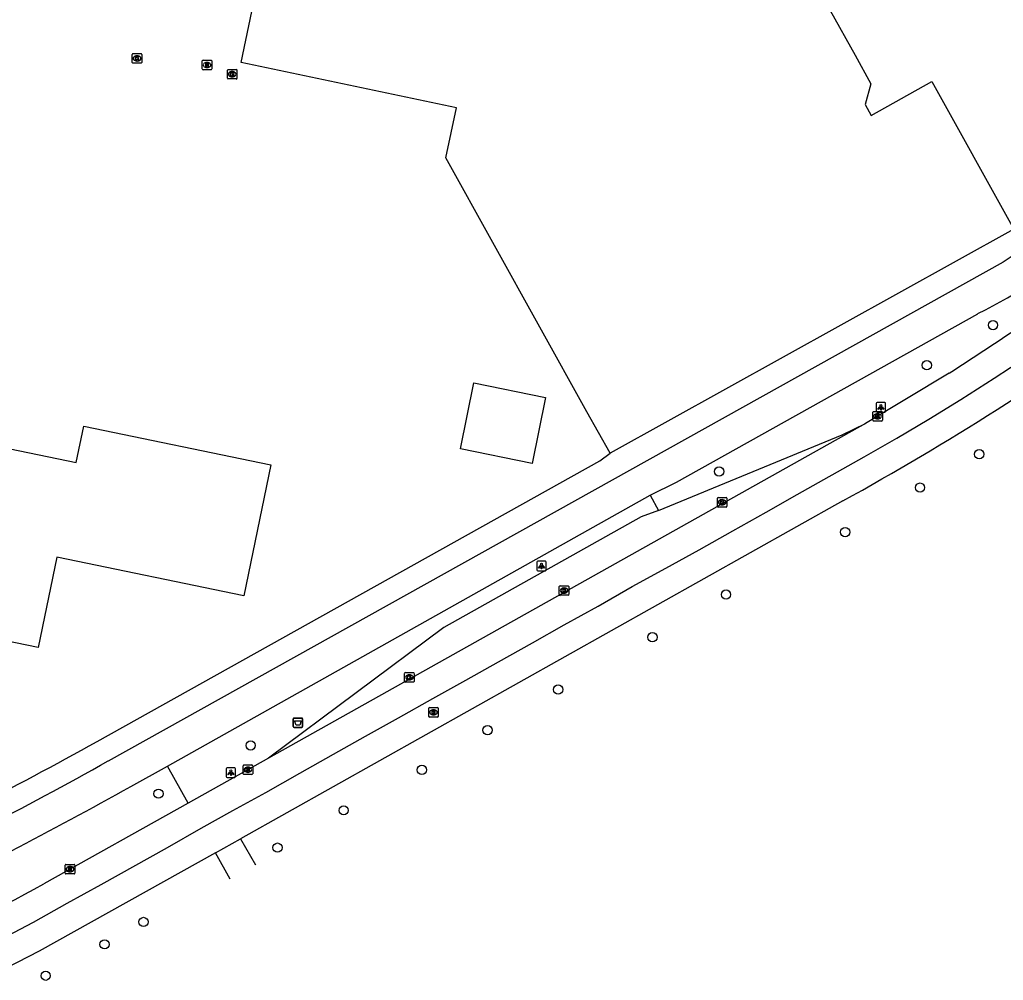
# Model space of a CAD drawing. Extents: x 157692 to 159670, y 381454 to 383289.
# Drawn here: x 159027.6 to 159131.4, y 382094.4 to 382195.7 of the extents above; entities that cross this region are included whole.
import ezdxf

# ---------------------------------------------------------------- set-up
doc = ezdxf.new("R2010")
doc.units = 0
for name, color, linetype in [('IMGEO_Afvalbak', 7, 'Continuous'), ('IMGEO_Boom', 7, 'Continuous'), ('IMGEO_Fietspad_gesloten', 7, 'Continuous'), ('IMGEO_Kolk', 7, 'Continuous'), ('IMGEO_Lichtpunt', 7, 'Continuous'), ('IMGEO_OVBaan_gesloten', 7, 'Continuous'), ('IMGEO_Pand', 7, 'Continuous'), ('IMGEO_Rijbaan_regionaal_open', 7, 'Continuous'), ('IMGEO_Rioolput', 7, 'Continuous'), ('IMGEO_Voetpad_open', 7, 'Continuous')]:
    doc.layers.add(name, color=color, linetype=linetype)

msp = doc.modelspace()

# ---------------------------------------------------------------- linework, layer by layer
at = {"layer": 'IMGEO_Afvalbak'}
for p, q in [((159056.49, 382121.19), (159056.49, 382121.99)), ((159056.49, 382121.99), (159056.49, 382121.19)), ((159056.59, 382122.09), (159057.38, 382122.09)), ((159057.38, 382122.09), (159056.59, 382122.09)), ((159057.48, 382121.99), (159057.48, 382121.19)), ((159057.48, 382121.19), (159057.48, 382121.99)), ((159057.38, 382121.09), (159056.59, 382121.09)), ((159056.59, 382121.09), (159057.38, 382121.09))]:
    msp.add_line(p, q, dxfattribs=at)
msp.add_lwpolyline([(159056.63, 382121.8), (159057.34, 382121.8), (159057.19, 382121.33), (159056.78, 382121.33), (159056.63, 382121.8)], dxfattribs=at)
for centre, start, end in [((159056.59, 382121.99), 90, 180), ((159056.59, 382121.99), 90, 180), ((159057.38, 382121.99), 0, 90), ((159057.38, 382121.99), 360, 90), ((159056.59, 382121.19), 180, 270), ((159056.59, 382121.19), 180, 270), ((159057.38, 382121.19), 270, 0), ((159057.38, 382121.19), 270, 0)]:
    msp.add_arc(centre, 0.1, start, end, dxfattribs=at)
at = {"layer": 'IMGEO_Boom'}
for centre in [(159130.32, 382163.53), (159123.34, 382159.3), (159128.87, 382149.91), (159101.42, 382148.09), (159122.62, 382146.39), (159114.72, 382141.7), (159102.15, 382135.11), (159094.39, 382130.61), (159084.44, 382125.09), (159076.99, 382120.81), (159052, 382119.2), (159070.06, 382116.62), (159042.27, 382114.11), (159061.81, 382112.35), (159054.83, 382108.42), (159040.69, 382100.58), (159036.58, 382098.22), (159030.37, 382094.91)]:
    msp.add_circle(centre, 0.489, dxfattribs=at)
at = {"layer": 'IMGEO_Fietspad_gesloten'}
for points in [[(159036.98, 382117.57), (159131.41, 382170.21)], [(159094.14, 382145.6), (159096.91, 382146.96), (159128.73, 382164.73)], [(159043.21, 382117.01), (159094.14, 382145.6)], [(159039.36, 382114.86), (159043.21, 382117.01)]]:
    msp.add_lwpolyline(points, dxfattribs=at)
for centre, radius, start, end in [((159105.23, 382210.49), 48.04, 303.0211, 312.5821), ((159106.78, 382209.62), 49.96, 296.0513, 312.3793), ((158805, 382532.81), 475.65, 295.5196, 299.1901), ((158767.98, 382602.98), 558.48, 296.1237, 299.0729)]:
    msp.add_arc(centre, radius, start, end, dxfattribs=at)
at = {"layer": 'IMGEO_Kolk'}
for p, q in [((159039.51, 382191.23), (159039.51, 382192.08)), ((159039.58, 382192.16), (159040.43, 382192.16)), ((159039.99, 382191.94), (159040.02, 382191.94)), ((159040.51, 382192.08), (159040.51, 382191.23)), ((159040.43, 382191.16), (159039.58, 382191.16)), ((159040.02, 382191.38), (159039.99, 382191.38)), ((159049.55, 382189.56), (159049.55, 382190.41)), ((159049.63, 382190.49), (159050.48, 382190.49)), ((159050.04, 382190.27), (159050.07, 382190.27)), ((159050.55, 382190.41), (159050.55, 382189.56)), ((159050.48, 382189.49), (159049.63, 382189.49)), ((159050.06, 382189.71), (159050.04, 382189.71)), ((159117.65, 382153.49), (159117.65, 382154.34)), ((159117.72, 382154.41), (159118.57, 382154.41)), ((159118.57, 382153.41), (159117.72, 382153.41)), ((159118.16, 382153.63), (159118.13, 382153.63)), ((159118.14, 382154.19), (159118.16, 382154.19)), ((159118.65, 382154.34), (159118.65, 382153.49)), ((159101.25, 382144.42), (159101.25, 382145.27)), ((159101.32, 382145.34), (159102.18, 382145.34)), ((159101.74, 382145.12), (159101.76, 382145.12)), ((159102.25, 382145.27), (159102.25, 382144.42)), ((159102.18, 382144.34), (159101.32, 382144.34)), ((159101.76, 382144.56), (159101.73, 382144.56)), ((159084.56, 382135.1), (159084.56, 382135.95)), ((159084.64, 382136.03), (159085.49, 382136.03)), ((159085.05, 382135.81), (159085.08, 382135.81)), ((159085.56, 382135.95), (159085.56, 382135.1)), ((159085.49, 382135.03), (159084.64, 382135.03)), ((159085.07, 382135.25), (159085.05, 382135.25)), ((159068.24, 382125.95), (159068.24, 382126.8)), ((159068.31, 382126.88), (159069.17, 382126.88)), ((159068.73, 382126.66), (159068.75, 382126.66)), ((159069.24, 382126.8), (159069.24, 382125.95)), ((159069.17, 382125.88), (159068.31, 382125.88)), ((159068.75, 382126.1), (159068.73, 382126.1)), ((159051.28, 382117.14), (159052.14, 382117.14)), ((159051.21, 382116.21), (159051.21, 382117.06)), ((159052.14, 382116.14), (159051.28, 382116.14)), ((159051.72, 382116.36), (159051.69, 382116.36)), ((159051.7, 382116.92), (159051.72, 382116.92)), ((159052.21, 382117.06), (159052.21, 382116.21)), ((159032.44, 382105.72), (159032.44, 382106.57)), ((159032.51, 382106.65), (159033.36, 382106.65)), ((159032.92, 382106.43), (159032.95, 382106.43)), ((159032.95, 382105.87), (159032.92, 382105.87)), ((159033.44, 382106.57), (159033.44, 382105.72)), ((159033.36, 382105.65), (159032.51, 382105.65))]:
    msp.add_line(p, q, dxfattribs=at)
for points in [[(159039.51, 382191.23), (159039.51, 382192.08)], [(159039.58, 382192.16), (159040.43, 382192.16)], [(159039.83, 382191.86), (159039.95, 382191.86), (159039.95, 382191.71), (159040.08, 382191.86), (159040.24, 382191.86), (159040.1, 382191.71), (159040.25, 382191.46), (159040.1, 382191.46), (159040.01, 382191.62), (159039.95, 382191.55), (159039.95, 382191.46), (159039.83, 382191.46), (159039.83, 382191.86)], [(159040.51, 382192.08), (159040.51, 382191.23)], [(159040.43, 382191.16), (159039.58, 382191.16)], [(159049.55, 382189.56), (159049.55, 382190.41)], [(159049.63, 382190.49), (159050.48, 382190.49)], [(159049.87, 382190.19), (159050, 382190.19), (159050, 382190.03), (159050.13, 382190.19), (159050.29, 382190.19), (159050.14, 382190.04), (159050.3, 382189.79), (159050.14, 382189.79), (159050.06, 382189.95), (159050, 382189.88), (159050, 382189.79), (159049.87, 382189.79), (159049.87, 382190.19)], [(159050.55, 382190.41), (159050.55, 382189.56)], [(159050.48, 382189.49), (159049.63, 382189.49)], [(159117.65, 382153.49), (159117.65, 382154.34)], [(159117.72, 382154.41), (159118.57, 382154.41)], [(159118.57, 382153.41), (159117.72, 382153.41)], [(159117.97, 382154.11), (159118.09, 382154.11), (159118.09, 382153.96), (159118.22, 382154.11), (159118.39, 382154.11), (159118.24, 382153.96), (159118.39, 382153.71), (159118.24, 382153.71), (159118.16, 382153.88), (159118.09, 382153.81), (159118.09, 382153.71), (159117.97, 382153.71), (159117.97, 382154.11)], [(159118.65, 382154.34), (159118.65, 382153.49)], [(159101.25, 382144.42), (159101.25, 382145.27)], [(159101.32, 382145.34), (159102.18, 382145.34)], [(159102.25, 382145.27), (159102.25, 382144.42)], [(159102.18, 382144.34), (159101.32, 382144.34)], [(159101.57, 382145.04), (159101.69, 382145.04), (159101.69, 382144.89), (159101.82, 382145.04), (159101.99, 382145.04), (159101.84, 382144.89), (159101.99, 382144.64), (159101.84, 382144.64), (159101.76, 382144.81), (159101.69, 382144.74), (159101.69, 382144.64), (159101.57, 382144.64), (159101.57, 382145.04)], [(159084.56, 382135.1), (159084.56, 382135.95)], [(159084.64, 382136.03), (159085.49, 382136.03)], [(159085.56, 382135.95), (159085.56, 382135.1)], [(159085.49, 382135.03), (159084.64, 382135.03)], [(159084.88, 382135.73), (159085.01, 382135.73), (159085.01, 382135.57), (159085.14, 382135.73), (159085.3, 382135.73), (159085.16, 382135.58), (159085.31, 382135.33), (159085.16, 382135.33), (159085.07, 382135.49), (159085.01, 382135.42), (159085.01, 382135.33), (159084.88, 382135.33), (159084.88, 382135.73)], [(159068.24, 382125.95), (159068.24, 382126.8)], [(159068.31, 382126.88), (159069.17, 382126.88)], [(159068.56, 382126.58), (159068.68, 382126.58), (159068.68, 382126.42), (159068.81, 382126.58), (159068.98, 382126.58), (159068.83, 382126.43), (159068.98, 382126.18), (159068.83, 382126.18), (159068.75, 382126.34), (159068.68, 382126.27), (159068.68, 382126.18), (159068.56, 382126.18), (159068.56, 382126.58)], [(159069.24, 382126.8), (159069.24, 382125.95)], [(159069.17, 382125.88), (159068.31, 382125.88)], [(159051.28, 382117.14), (159052.14, 382117.14)], [(159051.21, 382116.21), (159051.21, 382117.06)], [(159052.14, 382116.14), (159051.28, 382116.14)], [(159051.53, 382116.84), (159051.65, 382116.84), (159051.65, 382116.69), (159051.78, 382116.84), (159051.95, 382116.84), (159051.8, 382116.69), (159051.95, 382116.44), (159051.8, 382116.44), (159051.72, 382116.6), (159051.65, 382116.54), (159051.65, 382116.44), (159051.53, 382116.44), (159051.53, 382116.84)], [(159052.21, 382117.06), (159052.21, 382116.21)], [(159032.44, 382105.72), (159032.44, 382106.57)], [(159032.51, 382106.65), (159033.36, 382106.65)], [(159032.76, 382106.35), (159032.88, 382106.35), (159032.88, 382106.2), (159033.01, 382106.35), (159033.17, 382106.35), (159033.03, 382106.2), (159033.18, 382105.95), (159033.03, 382105.95), (159032.94, 382106.11), (159032.88, 382106.05), (159032.88, 382105.95), (159032.76, 382105.95), (159032.76, 382106.35)], [(159033.44, 382106.57), (159033.44, 382105.72)], [(159033.36, 382105.65), (159032.51, 382105.65)]]:
    msp.add_lwpolyline(points, dxfattribs=at)
for centre, start, end in [((159039.58, 382192.08), 91.552, 178.448), ((159039.58, 382192.08), 91.552, 178.448), ((159040.43, 382192.08), 1.552, 88.448), ((159040.43, 382192.08), 1.552, 88.448), ((159039.58, 382191.23), 181.552, 268.448), ((159039.58, 382191.23), 181.552, 268.448), ((159040.43, 382191.23), 271.552, 358.448), ((159040.43, 382191.23), 271.552, 358.448), ((159049.63, 382190.41), 91.552, 178.448), ((159049.63, 382190.41), 91.552, 178.448), ((159050.48, 382190.41), 1.552, 88.448), ((159050.48, 382190.41), 1.552, 88.448), ((159049.63, 382189.56), 181.552, 268.448), ((159049.63, 382189.56), 181.552, 268.448), ((159050.48, 382189.56), 271.552, 358.448), ((159050.48, 382189.56), 271.552, 358.448), ((159117.72, 382154.34), 91.552, 178.448), ((159117.72, 382154.34), 91.552, 178.448), ((159117.72, 382153.49), 181.552, 268.448), ((159117.72, 382153.49), 181.552, 268.448), ((159118.57, 382154.34), 1.552, 88.448), ((159118.57, 382154.34), 1.552, 88.448), ((159118.57, 382153.49), 271.552, 358.448), ((159118.57, 382153.49), 271.552, 358.448), ((159101.32, 382145.27), 91.552, 178.448), ((159101.32, 382145.27), 91.552, 178.448), ((159102.17, 382145.27), 1.552, 88.448), ((159102.17, 382145.27), 1.552, 88.448), ((159101.32, 382144.42), 181.552, 268.448), ((159101.32, 382144.42), 181.552, 268.448), ((159102.17, 382144.42), 271.552, 358.448), ((159102.17, 382144.42), 271.552, 358.448), ((159084.64, 382135.95), 91.552, 178.448), ((159084.64, 382135.95), 91.552, 178.448), ((159085.49, 382135.95), 1.552, 88.448), ((159085.49, 382135.95), 1.552, 88.448), ((159084.64, 382135.1), 181.552, 268.448), ((159084.64, 382135.1), 181.552, 268.448), ((159085.49, 382135.1), 271.552, 358.448), ((159085.49, 382135.1), 271.552, 358.448), ((159068.32, 382126.8), 91.552, 178.448), ((159068.32, 382126.8), 91.552, 178.448), ((159069.16, 382126.8), 1.552, 88.448), ((159069.16, 382126.8), 1.552, 88.448), ((159068.32, 382125.95), 181.552, 268.448), ((159068.32, 382125.95), 181.552, 268.448), ((159069.16, 382125.95), 271.552, 358.448), ((159069.16, 382125.95), 271.552, 358.448), ((159051.29, 382117.06), 91.552, 178.448), ((159051.29, 382117.06), 91.552, 178.448), ((159052.13, 382117.06), 1.552, 88.448), ((159052.13, 382117.06), 1.552, 88.448), ((159051.29, 382116.21), 181.552, 268.448), ((159051.29, 382116.21), 181.552, 268.448), ((159052.13, 382116.21), 271.552, 358.448), ((159052.13, 382116.21), 271.552, 358.448), ((159032.51, 382106.57), 91.552, 178.448), ((159032.51, 382106.57), 91.552, 178.448), ((159032.51, 382105.72), 181.552, 268.448), ((159032.51, 382105.72), 181.552, 268.448), ((159033.36, 382106.57), 1.552, 88.448), ((159033.36, 382106.57), 1.552, 88.448), ((159033.36, 382105.72), 271.552, 358.448), ((159033.36, 382105.72), 271.552, 358.448)]:
    msp.add_arc(centre, 0.0765, start, end, dxfattribs=at)
for centre, major_axis, ratio, start_param, end_param in [((159039.99, 382191.66), (-0.387, 0.002), 0.722429, 4.712389, 7.853982), ((159040.02, 382191.66), (-0.39, 0.002), 0.717154, 1.570796, 4.712389), ((159050.04, 382189.99), (-0.387, 0.002), 0.722429, 4.712389, 7.853982), ((159050.06, 382189.99), (-0.39, 0.002), 0.717154, 1.570796, 4.712389), ((159118.13, 382153.91), (-0.387, 0.002), 0.722429, 4.712389, 7.853982), ((159118.16, 382153.91), (-0.39, 0.002), 0.717154, 1.570796, 4.712389), ((159101.74, 382144.84), (-0.387, 0.002), 0.722429, 4.712389, 7.853982), ((159101.76, 382144.84), (-0.39, 0.002), 0.717154, 1.570796, 4.712389), ((159085.05, 382135.53), (-0.387, 0.002), 0.722429, 4.712389, 7.853982), ((159085.07, 382135.53), (-0.39, 0.002), 0.717154, 1.570796, 4.712389), ((159068.73, 382126.38), (-0.387, 0.002), 0.722429, 4.712389, 7.853982), ((159068.75, 382126.38), (-0.39, 0.002), 0.717154, 1.570796, 4.712389), ((159051.7, 382116.64), (-0.387, 0.002), 0.722429, 4.712389, 7.853982), ((159051.72, 382116.64), (-0.39, 0.002), 0.717154, 1.570796, 4.712389), ((159032.92, 382106.15), (-0.387, 0.002), 0.722429, 4.712389, 7.853982), ((159032.95, 382106.15), (-0.39, 0.002), 0.717154, 1.570796, 4.712389)]:
    msp.add_ellipse(centre, major_axis=major_axis, ratio=ratio, start_param=start_param, end_param=end_param, dxfattribs=at)
at = {"layer": 'IMGEO_Lichtpunt'}
for p, q in [((159118, 382155.26), (159118, 382154.45)), ((159118, 382155.26), (159118, 382154.45)), ((159118.9, 382155.35), (159118.09, 382155.35)), ((159118.9, 382155.35), (159118.09, 382155.35)), ((159118.99, 382154.45), (159118.99, 382155.26)), ((159118.99, 382154.45), (159118.99, 382155.26)), ((159118.09, 382154.35), (159118.9, 382154.35)), ((159118.09, 382154.35), (159118.9, 382154.35)), ((159082.19, 382138.53), (159082.19, 382137.72)), ((159082.19, 382138.53), (159082.19, 382137.72)), ((159083.09, 382138.62), (159082.28, 382138.62)), ((159083.09, 382138.62), (159082.28, 382138.62)), ((159083.19, 382137.72), (159083.19, 382138.53)), ((159083.19, 382137.72), (159083.19, 382138.53)), ((159082.28, 382137.62), (159083.09, 382137.62)), ((159082.28, 382137.62), (159083.09, 382137.62)), ((159049.41, 382116.73), (159049.41, 382115.92)), ((159049.41, 382116.73), (159049.41, 382115.92)), ((159050.31, 382116.83), (159049.51, 382116.83)), ((159050.31, 382116.83), (159049.51, 382116.83)), ((159050.41, 382115.92), (159050.41, 382116.73)), ((159050.41, 382115.92), (159050.41, 382116.73)), ((159049.51, 382115.83), (159050.31, 382115.83)), ((159049.51, 382115.83), (159050.31, 382115.83))]:
    msp.add_line(p, q, dxfattribs=at)
for points in [[(159118.37, 382154.92), (159118.41, 382154.89), (159118.22, 382154.63), (159118.18, 382154.66), (159118.37, 382154.92)], [(159118.47, 382154.87), (159118.52, 382154.87), (159118.52, 382154.55), (159118.47, 382154.55), (159118.47, 382154.87)], [(159118.58, 382154.89), (159118.62, 382154.92), (159118.81, 382154.66), (159118.77, 382154.63), (159118.58, 382154.89)], [(159082.56, 382138.19), (159082.6, 382138.16), (159082.41, 382137.9), (159082.38, 382137.93), (159082.56, 382138.19)], [(159082.66, 382138.14), (159082.71, 382138.14), (159082.71, 382137.82), (159082.66, 382137.82), (159082.66, 382138.14)], [(159082.77, 382138.16), (159082.81, 382138.19), (159083, 382137.93), (159082.96, 382137.9), (159082.77, 382138.16)], [(159049.79, 382116.39), (159049.82, 382116.37), (159049.64, 382116.1), (159049.6, 382116.13), (159049.79, 382116.39)], [(159049.89, 382116.35), (159049.93, 382116.35), (159049.93, 382116.02), (159049.89, 382116.02), (159049.89, 382116.35)], [(159050, 382116.37), (159050.04, 382116.39), (159050.22, 382116.13), (159050.18, 382116.1), (159050, 382116.37)]]:
    msp.add_lwpolyline(points, dxfattribs=at)
for centre in [(159118.5, 382155.05), (159082.69, 382138.32), (159049.91, 382116.53)]:
    msp.add_circle(centre, 0.0994, dxfattribs=at)
for centre, start, end in [((159118.09, 382155.26), 90, 180), ((159118.09, 382155.26), 90, 180), ((159118.09, 382154.45), 180, 270), ((159118.09, 382154.45), 180, 270), ((159118.9, 382155.26), 0, 90), ((159118.9, 382155.26), 0, 90), ((159118.9, 382154.45), 270, 0), ((159118.9, 382154.45), 270, 360), ((159082.28, 382138.53), 90, 180), ((159082.28, 382138.53), 90, 180), ((159083.09, 382138.53), 0, 90), ((159083.09, 382138.53), 0, 90), ((159082.28, 382137.72), 180, 270), ((159082.28, 382137.72), 180, 270), ((159083.09, 382137.72), 270, 0), ((159083.09, 382137.72), 270, 360), ((159049.51, 382116.73), 90, 180), ((159049.51, 382116.73), 90, 180), ((159050.31, 382116.73), 0, 90), ((159050.31, 382116.73), 0, 90), ((159049.51, 382115.92), 180, 270), ((159049.51, 382115.92), 180, 270), ((159050.31, 382115.92), 270, 0), ((159050.31, 382115.92), 270, 360)]:
    msp.add_arc(centre, 0.0946, start, end, dxfattribs=at)
at = {"layer": 'IMGEO_OVBaan_gesloten'}
for points in [[(159116.88, 382153.15), (159053.89, 382117.86)], [(159095.03, 382143.96), (159114.41, 382151.97), (159116.88, 382153.15)], [(159095.03, 382143.96), (159093.21, 382143.31), (159072.39, 382131.63), (159053.89, 382117.86)]]:
    msp.add_lwpolyline(points, dxfattribs=at)
at = {"layer": 'IMGEO_Pand'}
for points in [[(159089.91, 382150.02), (159087.48, 382154.39), (159072.6, 382181.17), (159073.71, 382186.46), (159051, 382191.21), (159055.69, 382213.8)], [(159110.5, 382201.46), (159115.76, 382191.99), (159117.44, 382188.98), (159116.83, 382186.79), (159117.46, 382185.64), (159123.88, 382189.21), (159132.52, 382173.66)], [(159132.52, 382173.66), (159089.91, 382150.02)], [(158965.85, 382159.25), (158971.11, 382158.16), (158971.6, 382160.48), (158973.68, 382160.05), (158973.95, 382161.39), (159033.59, 382149.04), (159034.39, 382152.88), (159054.14, 382148.79), (159051.28, 382134.98), (159031.55, 382139.07), (159029.58, 382129.54), (158981.88, 382139.33), (158977.37, 382117.56), (158976.44, 382117.75), (158975.15, 382111.51), (158957.68, 382115.11), (158958.97, 382121.34), (158958.04, 382121.53), (158962.72, 382144.15), (158964.54, 382143.78), (158964.95, 382145.74), (158963.13, 382146.12), (158965.85, 382159.25)], [(159075.54, 382157.45), (159083.11, 382155.91), (159081.7, 382148.95), (159074.12, 382150.49), (159075.54, 382157.45)]]:
    msp.add_lwpolyline(points, dxfattribs=at)
at = {"layer": 'IMGEO_Rijbaan_regionaal_open'}
for points in [[(159025.66, 382098.76), (159029.09, 382100.57), (159032.65, 382102.55), (159036.21, 382104.53), (159043.23, 382108.42), (159046.78, 382110.46), (159050.13, 382112.32), (159053.6, 382114.25), (159057.2, 382116.29), (159060.72, 382118.27), (159064.1, 382120.16), (159067.61, 382122.11), (159071.22, 382124.15), (159074.69, 382126.09), (159078.16, 382128.02), (159081.75, 382130.03), (159085.09, 382131.93), (159088.67, 382133.9), (159092.26, 382135.95), (159095.79, 382137.9), (159099.31, 382139.84), (159102.86, 382141.84), (159106.4, 382143.8), (159109.67, 382145.65), (159116.71, 382149.62), (159120.17, 382151.6), (159123.55, 382153.62), (159126.94, 382155.7), (159130.44, 382157.93), (159133.89, 382160.2)], [(159125.7, 382158.46), (159116.88, 382153.15)], [(159114.47, 382144.98), (159050.92, 382109.35)], [(159053.89, 382117.86), (159045.4, 382113.11)], [(159045.4, 382113.11), (159030.16, 382104.6)], [(159048.28, 382107.87), (159050.92, 382109.35)], [(159048.28, 382107.87), (159029.68, 382097.51), (159023.84, 382094.51)]]:
    msp.add_lwpolyline(points, dxfattribs=at)
for centre, radius, start, end in [((158881.6, 382537.6), 450.92, 302.7738, 305.5131), ((158968.86, 382409.67), 302.09, 298.8161, 305.9914), ((158879.26, 382377.88), 312.18, 295.5454, 298.908)]:
    msp.add_arc(centre, radius, start, end, dxfattribs=at)
at = {"layer": 'IMGEO_Rioolput'}
for p, q in [((159046.89, 382190.54), (159046.89, 382191.39)), ((159046.97, 382191.46), (159047.82, 382191.46)), ((159047.38, 382191.24), (159047.41, 382191.24)), ((159047.89, 382191.39), (159047.89, 382190.54)), ((159047.82, 382190.46), (159046.97, 382190.46)), ((159047.4, 382190.68), (159047.38, 382190.68)), ((159070.78, 382122.26), (159070.78, 382123.12)), ((159070.86, 382123.19), (159071.71, 382123.19)), ((159071.27, 382122.97), (159071.3, 382122.97)), ((159071.29, 382122.41), (159071.27, 382122.41)), ((159071.78, 382123.12), (159071.78, 382122.26)), ((159071.71, 382122.19), (159070.86, 382122.19))]:
    msp.add_line(p, q, dxfattribs=at)
for points in [[(159046.89, 382190.54), (159046.89, 382191.39)], [(159046.97, 382191.46), (159047.82, 382191.46)], [(159047.48, 382191.16), (159047.23, 382191.16), (159047.23, 382190.76)], [(159047.23, 382190.76), (159047.35, 382190.76), (159047.35, 382190.93), (159047.37, 382190.93)], [(159047.41, 382191.08), (159047.35, 382191.08), (159047.35, 382191)], [(159047.35, 382191), (159047.41, 382191)], [(159047.41, 382190.9), (159047.48, 382190.76), (159047.62, 382190.76), (159047.56, 382190.89)], [(159047.89, 382191.39), (159047.89, 382190.54)], [(159047.82, 382190.46), (159046.97, 382190.46)], [(159070.78, 382122.26), (159070.78, 382123.12)], [(159070.86, 382123.19), (159071.71, 382123.19)], [(159071.37, 382122.89), (159071.12, 382122.89), (159071.12, 382122.49)], [(159071.12, 382122.49), (159071.24, 382122.49), (159071.24, 382122.65), (159071.25, 382122.65)], [(159071.3, 382122.81), (159071.24, 382122.81), (159071.24, 382122.73)], [(159071.24, 382122.73), (159071.29, 382122.73)], [(159071.3, 382122.62), (159071.37, 382122.49), (159071.51, 382122.49), (159071.45, 382122.62)], [(159071.78, 382123.12), (159071.78, 382122.26)], [(159071.71, 382122.19), (159070.86, 382122.19)]]:
    msp.add_lwpolyline(points, dxfattribs=at)
for centre, radius, start, end in [((159046.97, 382191.39), 0.0765, 91.552, 178.448), ((159046.97, 382191.39), 0.0765, 91.552, 178.448), ((159047.36, 382190.87), 0.0533, 26.0293, 88.6989), ((159047.41, 382190.99), 0.0964, 77.0061, 93.1865), ((159047.39, 382191.19), 0.19, 274.7715, 282.9687), ((159047.43, 382191.04), 0.0378, 276.6634, 79.6772), ((159047.48, 382191.05), 0.109, 350.3612, 89.416), ((159047.48, 382191.05), 0.112, 277.5842, 350.9817), ((159047.46, 382190.84), 0.108, 29.5134, 73.7905), ((159047.82, 382191.39), 0.0765, 1.552, 88.448), ((159047.82, 382191.39), 0.0765, 1.552, 88.448), ((159046.97, 382190.54), 0.0765, 181.552, 268.448), ((159046.97, 382190.54), 0.0765, 181.552, 268.448), ((159047.82, 382190.54), 0.0765, 271.552, 358.448), ((159047.82, 382190.54), 0.0765, 271.552, 358.448), ((159070.86, 382123.12), 0.0765, 91.552, 178.448), ((159070.86, 382123.12), 0.0765, 91.552, 178.448), ((159071.25, 382122.6), 0.0533, 26.0293, 88.6989), ((159071.28, 382122.92), 0.19, 274.7715, 282.9687), ((159071.3, 382122.71), 0.0964, 77.0061, 93.1865), ((159071.32, 382122.77), 0.0378, 276.6634, 79.6772), ((159071.37, 382122.78), 0.109, 350.3612, 89.416), ((159071.37, 382122.78), 0.112, 277.5842, 350.9817), ((159071.35, 382122.56), 0.108, 29.5134, 73.7905), ((159071.71, 382123.12), 0.0765, 1.552, 88.448), ((159071.71, 382123.12), 0.0765, 1.552, 88.448), ((159070.86, 382122.27), 0.0765, 181.552, 268.448), ((159070.86, 382122.27), 0.0765, 181.552, 268.448), ((159071.71, 382122.27), 0.0765, 271.552, 358.448), ((159071.71, 382122.27), 0.0765, 271.552, 358.448)]:
    msp.add_arc(centre, radius, start, end, dxfattribs=at)
for centre, major_axis, ratio, start_param, end_param in [((159047.38, 382190.96), (-0.387, 0.002), 0.722429, 4.712389, 7.853982), ((159047.4, 382190.96), (-0.39, 0.002), 0.717154, 1.570796, 4.712389), ((159071.27, 382122.69), (-0.387, 0.002), 0.722429, 4.712389, 7.853982), ((159071.29, 382122.69), (-0.39, 0.002), 0.717154, 1.570796, 4.712389)]:
    msp.add_ellipse(centre, major_axis=major_axis, ratio=ratio, start_param=start_param, end_param=end_param, dxfattribs=at)
at = {"layer": 'IMGEO_Voetpad_open'}
for points in [[(159035.79, 382119.6), (159088.85, 382149.22), (159089.91, 382150.02)], [(159094.14, 382145.6), (159095.03, 382143.96)], [(159045.4, 382113.11), (159043.21, 382117.01)], [(159050.92, 382109.35), (159052.5, 382106.6)], [(159049.82, 382105.1), (159048.28, 382107.87)]]:
    msp.add_lwpolyline(points, dxfattribs=at)
msp.add_arc((158783.34, 382576.59), 522.08, 295.5936, 298.9174, dxfattribs=at)

doc.saveas('drawing.dxf')
